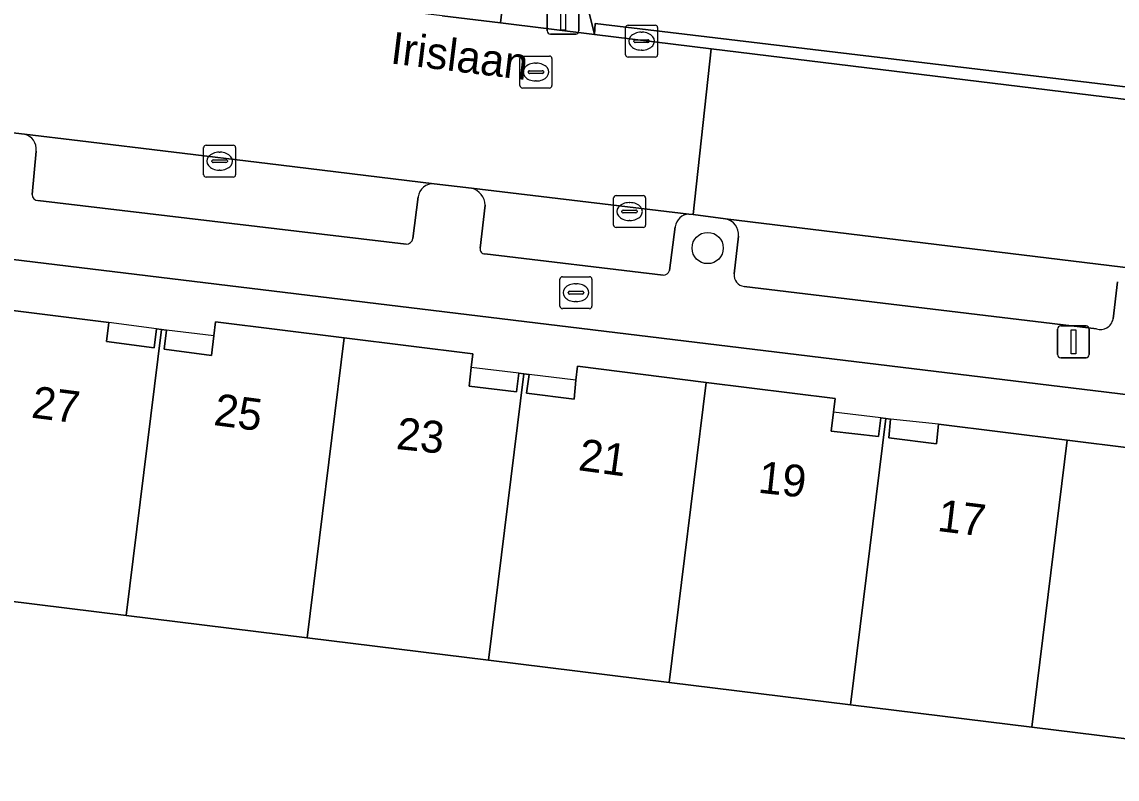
# Model space of a CAD drawing. Extents: x 161692 to 162379, y 380760 to 381678.
# Drawn here: x 162171.53 to 162205.86, y 381502.15 to 381525.86 of the extents above; entities that cross this region are included whole.
import ezdxf

# ---------------------------------------------------------------- set-up
doc = ezdxf.new("R2010")
doc.units = 0
for name, color, linetype in [('IMGEO_Boom', 7, 'Continuous'), ('IMGEO_Brandkraan', 7, 'Continuous'), ('IMGEO_Erf', 7, 'Continuous'), ('IMGEO_Groenvoorziening', 7, 'Continuous'), ('IMGEO_Kolk', 7, 'Continuous'), ('IMGEO_Lichtmast', 7, 'Continuous'), ('IMGEO_Openbare_ruimte_label', 7, 'Continuous'), ('IMGEO_Pand', 7, 'Continuous'), ('IMGEO_Pand_nummerreeks', 7, 'Continuous'), ('IMGEO_Pand_overbouw', 7, 'Continuous'), ('IMGEO_Parkeervlak_open', 7, 'Continuous'), ('IMGEO_Rijbaan_lokaal_open', 7, 'Continuous'), ('IMGEO_Rioolput', 7, 'Continuous'), ('IMGEO_Voetpad_open', 7, 'Continuous')]:
    doc.layers.add(name, color=color, linetype=linetype)

msp = doc.modelspace()

# ---------------------------------------------------------------- linework, layer by layer
at = {"layer": 'IMGEO_Boom'}
msp.add_circle((162193.024, 381518.778), 0.489, dxfattribs=at)
at = {"layer": 'IMGEO_Brandkraan'}
for p, q in [((162188.394, 381516.954), (162188.394, 381517.806)), ((162188.469, 381517.88), (162189.321, 381517.88)), ((162188.882, 381517.66), (162188.907, 381517.66)), ((162189.395, 381517.806), (162189.395, 381516.954)), ((162188.653, 381517.374), (162188.653, 381517.386)), ((162189.091, 381517.337), (162188.693, 381517.337)), ((162188.696, 381517.423), (162189.094, 381517.423)), ((162189.137, 381517.386), (162189.137, 381517.374)), ((162188.905, 381517.1), (162188.88, 381517.1)), ((162189.321, 381516.88), (162188.469, 381516.88))]:
    msp.add_line(p, q, dxfattribs=at)
for points in [[(162188.394, 381516.954), (162188.394, 381517.806)], [(162188.469, 381517.88), (162189.321, 381517.88)], [(162189.395, 381517.806), (162189.395, 381516.954)], [(162189.321, 381516.88), (162188.469, 381516.88)]]:
    msp.add_lwpolyline(points, dxfattribs=at)
for centre, radius, start, end in [((162188.471, 381517.804), 0.0765, 91.552, 178.448), ((162188.471, 381517.804), 0.0765, 91.552, 178.448), ((162189.319, 381517.804), 0.0765, 1.552, 88.448), ((162189.319, 381517.804), 0.0765, 1.552, 88.448), ((162188.693, 381517.383), 0.0403, 85.8775, 175.7526), ((162188.69, 381517.373), 0.0366, 178.938, 274.7102), ((162189.094, 381517.38), 0.043, 264.8664, 352.4533), ((162189.098, 381517.385), 0.0386, 1.7309, 96.639), ((162188.471, 381516.956), 0.0765, 181.552, 268.448), ((162188.471, 381516.956), 0.0765, 181.552, 268.448), ((162189.319, 381516.956), 0.0765, 271.552, 358.448), ((162189.319, 381516.956), 0.0765, 271.552, 358.448)]:
    msp.add_arc(centre, radius, start, end, dxfattribs=at)
for centre, major_axis, ratio, start_param, end_param in [((162188.881, 381517.38), (-0.387, 0.002), 0.722429, 4.712389, 7.853982), ((162188.906, 381517.38), (-0.39, 0.002), 0.717154, 1.570796, 4.712389)]:
    msp.add_ellipse(centre, major_axis=major_axis, ratio=ratio, start_param=start_param, end_param=end_param, dxfattribs=at)
at = {"layer": 'IMGEO_Erf'}
msp.add_lwpolyline([(162258.857, 381504.761), (162259.168, 381507.762), (162159.019, 381519.9), (162158.982, 381519.974), (162147.825, 381521.413), (162147.501, 381521.45), (162142.857, 381483.773), (162141.011, 381468.8), (162141.688, 381468.725), (162252.73, 381455.108), (162255.72, 381479.239), (162256.283, 381483.581)], close=True, dxfattribs=at)
for points in [[(162170.227, 381516.943), (162174.253, 381516.447), (162174.18, 381515.848), (162175.669, 381515.654), (162175.746, 381516.243), (162175.904, 381516.223), (162176.062, 381516.202), (162175.985, 381515.607), (162177.473, 381515.414), (162177.545, 381516.024), (162177.598, 381516.472), (162181.632, 381515.969), (162185.665, 381515.466), (162185.614, 381515.04), (162185.544, 381514.456), (162187.034, 381514.278), (162187.103, 381514.862), (162187.263, 381514.841), (162187.423, 381514.821), (162187.348, 381514.234), (162188.836, 381514.044), (162188.896, 381514.644), (162188.939, 381515.074), (162192.979, 381514.571), (162197.018, 381514.069), (162196.964, 381513.635), (162196.891, 381513.047), (162198.375, 381512.88), (162198.452, 381513.457), (162198.606, 381513.437), (162198.759, 381513.417), (162198.704, 381512.831), (162200.193, 381512.645), (162200.256, 381513.265), (162204.291, 381512.764), (162208.326, 381512.264)], [(162208.866, 381503.07), (162203.183, 381503.771), (162197.501, 381504.471), (162191.82, 381505.171), (162186.158, 381505.869), (162180.474, 381506.57), (162174.801, 381507.27), (162169.121, 381507.97)]]:
    msp.add_lwpolyline(points, dxfattribs=at)
at = {"layer": 'IMGEO_Groenvoorziening'}
for points in [[(162190.371, 381532.793), (162189.474, 381532.901), (162187.401, 381533.166), (162186.529, 381525.829), (162189.48, 381525.468), (162188.867, 381527.912), (162189.177, 381530.086)], [(162218.243, 381529.365), (162208.451, 381530.627), (162190.371, 381532.793), (162189.177, 381530.086), (162188.867, 381527.912), (162189.48, 381525.468), (162189.494, 381525.811), (162214.607, 381522.818), (162214.568, 381522.405), (162215.746, 381522.261), (162217.992, 381526.539)], [(162189.494, 381525.811), (162189.48, 381525.468), (162193.138, 381525.022), (162208.117, 381523.192), (162214.568, 381522.405), (162214.607, 381522.818)]]:
    msp.add_lwpolyline(points, close=True, dxfattribs=at)
at = {"layer": 'IMGEO_Kolk'}
for p, q in [((162190.452, 381524.832), (162190.452, 381525.684)), ((162190.527, 381525.758), (162191.379, 381525.758)), ((162190.94, 381525.538), (162190.965, 381525.538)), ((162191.453, 381525.684), (162191.453, 381524.832)), ((162190.711, 381525.252), (162190.711, 381525.264)), ((162191.149, 381525.215), (162190.751, 381525.215)), ((162190.754, 381525.301), (162191.152, 381525.301)), ((162191.195, 381525.264), (162191.195, 381525.252)), ((162190.963, 381524.978), (162190.938, 381524.978)), ((162191.379, 381524.758), (162190.527, 381524.758)), ((162177.225, 381521.073), (162177.225, 381521.925)), ((162177.3, 381521.999), (162178.152, 381521.999)), ((162177.713, 381521.779), (162177.738, 381521.779)), ((162178.226, 381521.925), (162178.226, 381521.073)), ((162177.484, 381521.493), (162177.484, 381521.505)), ((162177.922, 381521.456), (162177.524, 381521.456)), ((162177.527, 381521.542), (162177.925, 381521.542)), ((162177.968, 381521.505), (162177.968, 381521.493)), ((162177.736, 381521.219), (162177.711, 381521.219)), ((162178.152, 381520.999), (162177.3, 381520.999)), ((162190.075, 381519.496), (162190.075, 381520.348)), ((162190.15, 381520.422), (162191.002, 381520.422)), ((162191.076, 381520.348), (162191.076, 381519.496)), ((162190.563, 381520.202), (162190.588, 381520.202)), ((162190.334, 381519.916), (162190.334, 381519.928)), ((162190.772, 381519.879), (162190.374, 381519.879)), ((162190.377, 381519.965), (162190.775, 381519.965)), ((162190.818, 381519.928), (162190.818, 381519.916)), ((162191.002, 381519.422), (162190.15, 381519.422)), ((162190.586, 381519.642), (162190.561, 381519.642))]:
    msp.add_line(p, q, dxfattribs=at)
for points in [[(162190.452, 381524.832), (162190.452, 381525.684)], [(162190.527, 381525.758), (162191.379, 381525.758)], [(162191.453, 381525.684), (162191.453, 381524.832)], [(162191.379, 381524.758), (162190.527, 381524.758)], [(162177.225, 381521.073), (162177.225, 381521.925)], [(162177.3, 381521.999), (162178.152, 381521.999)], [(162178.226, 381521.925), (162178.226, 381521.073)], [(162178.152, 381520.999), (162177.3, 381520.999)], [(162190.075, 381519.496), (162190.075, 381520.348)], [(162190.15, 381520.422), (162191.002, 381520.422)], [(162191.076, 381520.348), (162191.076, 381519.496)], [(162191.002, 381519.422), (162190.15, 381519.422)]]:
    msp.add_lwpolyline(points, dxfattribs=at)
for centre, radius, start, end in [((162190.529, 381525.682), 0.0765, 91.552, 178.448), ((162190.529, 381525.682), 0.0765, 91.552, 178.448), ((162191.377, 381525.682), 0.0765, 1.552, 88.448), ((162191.377, 381525.682), 0.0765, 1.552, 88.448), ((162190.751, 381525.261), 0.0403, 85.8775, 175.7526), ((162190.748, 381525.251), 0.0366, 178.938, 274.7102), ((162191.152, 381525.258), 0.043, 264.8664, 352.4533), ((162191.156, 381525.263), 0.0386, 1.7309, 96.639), ((162190.529, 381524.834), 0.0765, 181.552, 268.448), ((162190.529, 381524.834), 0.0765, 181.552, 268.448), ((162191.377, 381524.834), 0.0765, 271.552, 358.448), ((162191.377, 381524.834), 0.0765, 271.552, 358.448), ((162177.302, 381521.923), 0.0765, 91.552, 178.448), ((162177.302, 381521.923), 0.0765, 91.552, 178.448), ((162178.15, 381521.923), 0.0765, 1.552, 88.448), ((162178.15, 381521.923), 0.0765, 1.552, 88.448), ((162177.524, 381521.502), 0.0403, 85.8775, 175.7526), ((162177.521, 381521.492), 0.0366, 178.938, 274.7102), ((162177.925, 381521.499), 0.043, 264.8664, 352.4533), ((162177.929, 381521.504), 0.0386, 1.7309, 96.639), ((162177.302, 381521.075), 0.0765, 181.552, 268.448), ((162177.302, 381521.075), 0.0765, 181.552, 268.448), ((162178.15, 381521.075), 0.0765, 271.552, 358.448), ((162178.15, 381521.075), 0.0765, 271.552, 358.448), ((162190.152, 381520.346), 0.0765, 91.552, 178.448), ((162190.152, 381520.346), 0.0765, 91.552, 178.448), ((162191, 381520.346), 0.0765, 1.552, 88.448), ((162191, 381520.346), 0.0765, 1.552, 88.448), ((162190.374, 381519.925), 0.0403, 85.8775, 175.7526), ((162190.371, 381519.915), 0.0366, 178.938, 274.7102), ((162190.775, 381519.922), 0.043, 264.8664, 352.4533), ((162190.779, 381519.927), 0.0386, 1.7309, 96.639), ((162190.152, 381519.498), 0.0765, 181.552, 268.448), ((162190.152, 381519.498), 0.0765, 181.552, 268.448), ((162191, 381519.498), 0.0765, 271.552, 358.448), ((162191, 381519.498), 0.0765, 271.552, 358.448)]:
    msp.add_arc(centre, radius, start, end, dxfattribs=at)
for centre, major_axis, ratio, start_param, end_param in [((162190.939, 381525.258), (-0.387, 0.002), 0.722429, 4.712389, 7.853982), ((162190.964, 381525.258), (-0.39, 0.002), 0.717154, 1.570796, 4.712389), ((162177.712, 381521.499), (-0.387, 0.002), 0.722429, 4.712389, 7.853982), ((162177.737, 381521.499), (-0.39, 0.002), 0.717154, 1.570796, 4.712389), ((162190.562, 381519.922), (-0.387, 0.002), 0.722429, 4.712389, 7.853982), ((162190.587, 381519.922), (-0.39, 0.002), 0.717154, 1.570796, 4.712389)]:
    msp.add_ellipse(centre, major_axis=major_axis, ratio=ratio, start_param=start_param, end_param=end_param, dxfattribs=at)
at = {"layer": 'IMGEO_Lichtmast'}
for p, q in [((162187.997, 381525.578), (162187.997, 381526.378)), ((162187.997, 381526.378), (162187.997, 381525.578)), ((162188.987, 381526.378), (162188.987, 381525.578)), ((162188.987, 381525.578), (162188.987, 381526.378)), ((162188.887, 381525.478), (162188.097, 381525.478)), ((162188.097, 381525.478), (162188.887, 381525.478)), ((162203.992, 381515.441), (162203.992, 381516.241)), ((162203.992, 381516.241), (162203.992, 381515.441)), ((162204.092, 381516.341), (162204.882, 381516.341)), ((162204.882, 381516.341), (162204.092, 381516.341)), ((162204.982, 381516.241), (162204.982, 381515.441)), ((162204.982, 381515.441), (162204.982, 381516.241)), ((162204.882, 381515.341), (162204.092, 381515.341)), ((162204.092, 381515.341), (162204.882, 381515.341))]:
    msp.add_line(p, q, dxfattribs=at)
for points in [[(162188.417, 381526.353), (162188.567, 381526.353), (162188.567, 381525.603), (162188.417, 381525.603), (162188.417, 381526.353)], [(162204.412, 381516.216), (162204.562, 381516.216), (162204.562, 381515.466), (162204.412, 381515.466), (162204.412, 381516.216)]]:
    msp.add_lwpolyline(points, dxfattribs=at)
for centre, start, end in [((162188.097, 381525.578), 180, 270), ((162188.097, 381525.578), 180, 270), ((162188.887, 381525.578), 270, 0), ((162188.887, 381525.578), 270, 0), ((162204.092, 381516.241), 90, 180), ((162204.092, 381516.241), 90, 180), ((162204.882, 381516.241), 0, 90), ((162204.882, 381516.241), 360, 90), ((162204.092, 381515.441), 180, 270), ((162204.092, 381515.441), 180, 270), ((162204.882, 381515.441), 270, 0), ((162204.882, 381515.441), 270, 0)]:
    msp.add_arc(centre, 0.1, start, end, dxfattribs=at)
at = {"layer": 'IMGEO_Pand'}
for points in [[(162175.904, 381516.223), (162175.746, 381516.243), (162175.669, 381515.654), (162174.18, 381515.848), (162174.253, 381516.447), (162170.227, 381516.943), (162169.121, 381507.97), (162174.801, 381507.27)], [(162180.474, 381506.57), (162181.632, 381515.969), (162177.598, 381516.472), (162177.545, 381516.024), (162177.473, 381515.414), (162175.985, 381515.607), (162176.062, 381516.202), (162175.904, 381516.223), (162174.801, 381507.27)], [(162186.158, 381505.869), (162187.263, 381514.841), (162187.103, 381514.862), (162187.034, 381514.278), (162185.544, 381514.456), (162185.614, 381515.04), (162185.665, 381515.466), (162181.632, 381515.969), (162180.474, 381506.57)], [(162192.979, 381514.571), (162188.939, 381515.074), (162188.896, 381514.644), (162188.836, 381514.044), (162187.348, 381514.234), (162187.423, 381514.821), (162187.263, 381514.841), (162186.158, 381505.869), (162191.82, 381505.171)], [(162192.979, 381514.571), (162191.82, 381505.171), (162197.501, 381504.471), (162198.606, 381513.437), (162198.452, 381513.457), (162198.375, 381512.88), (162196.891, 381513.047), (162196.964, 381513.635), (162197.018, 381514.069)], [(162204.291, 381512.764), (162200.256, 381513.265), (162200.193, 381512.645), (162198.704, 381512.831), (162198.759, 381513.417), (162198.606, 381513.437), (162197.501, 381504.471), (162203.183, 381503.771)], [(162203.183, 381503.771), (162208.866, 381503.07), (162209.975, 381512.07), (162209.811, 381512.091), (162209.744, 381511.495), (162208.253, 381511.668), (162208.326, 381512.264), (162204.291, 381512.764)]]:
    msp.add_lwpolyline(points, close=True, dxfattribs=at)
at = {"layer": 'IMGEO_Pand_overbouw'}
for points in [[(162175.746, 381516.243), (162174.253, 381516.447), (162174.18, 381515.848), (162175.669, 381515.654)], [(162176.062, 381516.202), (162175.985, 381515.607), (162177.473, 381515.414), (162177.545, 381516.024)], [(162187.103, 381514.862), (162185.614, 381515.04), (162185.544, 381514.456), (162187.034, 381514.278)], [(162188.896, 381514.644), (162187.423, 381514.821), (162187.348, 381514.234), (162188.836, 381514.044)], [(162196.964, 381513.635), (162196.891, 381513.047), (162198.375, 381512.88), (162198.452, 381513.457)], [(162200.256, 381513.265), (162198.759, 381513.417), (162198.704, 381512.831), (162200.193, 381512.645)]]:
    msp.add_lwpolyline(points, close=True, dxfattribs=at)
at = {"layer": 'IMGEO_Parkeervlak_open'}
for points in [[(162184.451, 381520.794), (162179.221, 381521.424), (162173.355, 381522.131), (162171.605, 381522.342)], [(162171.975, 381521.816), (162171.85, 381520.455)], [(162183.782, 381519.075), (162183.945, 381520.38)], [(162192.438, 381519.842), (162185.623, 381520.652)], [(162172.032, 381520.265), (162183.576, 381518.904)], [(162186.05, 381520.119), (162185.892, 381518.777)], [(162206.383, 381518.134), (162193.582, 381519.691)], [(162191.829, 381518.071), (162192.005, 381519.447)], [(162193.985, 381519.145), (162193.856, 381517.97)], [(162186.041, 381518.595), (162191.633, 381517.928)], [(162205.733, 381516.556), (162205.872, 381517.724)], [(162194.168, 381517.575), (162205.206, 381516.246)]]:
    msp.add_lwpolyline(points, dxfattribs=at)
for centre, radius, start, end in [((162171.511, 381521.883), 0.469, 351.8189, 78.4279), ((162184.427, 381520.307), 0.487, 87.1389, 171.4399), ((162172.037, 381520.452), 0.187, 179.073, 268.463), ((162185.48, 381520.1), 0.57, 1.9136, 75.4847), ((162192.452, 381519.391), 0.451, 91.8313, 172.9133), ((162193.499, 381519.208), 0.49, 352.585, 80.2767), ((162183.586, 381519.102), 0.198, 267.1681, 352.2238), ((162186.046, 381518.751), 0.156, 170.3016, 268.3115), ((162191.608, 381518.169), 0.242, 276.0248, 336.2036), ((162194.212, 381517.93), 0.358, 173.6573, 262.9512), ((162205.331, 381516.637), 0.41, 252.3038, 348.6273)]:
    msp.add_arc(centre, radius, start, end, dxfattribs=at)
at = {"layer": 'IMGEO_Rijbaan_lokaal_open'}
for points in [[(162193.138, 381525.022), (162189.48, 381525.468), (162186.529, 381525.829), (162184.705, 381526.051), (162180.51, 381526.564), (162178.541, 381526.804), (162175.45, 381527.174), (162165.159, 381528.405), (162152.762, 381529.919), (162150.111, 381530.241), (162149.468, 381525.043), (162149.56, 381525.032), (162156.386, 381524.185), (162157.576, 381524.067), (162170.422, 381522.485), (162171.605, 381522.342), (162173.355, 381522.131), (162179.221, 381521.424), (162184.451, 381520.794), (162185.623, 381520.652), (162192.438, 381519.842), (162192.571, 381519.826)], [(162208.117, 381523.192), (162193.138, 381525.022), (162192.571, 381519.826), (162193.582, 381519.691), (162206.383, 381518.134), (162207.447, 381517.989)]]:
    msp.add_lwpolyline(points, close=True, dxfattribs=at)
at = {"layer": 'IMGEO_Rioolput'}
for p, q in [((162187.14, 381523.864), (162187.14, 381524.716)), ((162187.215, 381524.79), (162188.067, 381524.79)), ((162187.628, 381524.57), (162187.653, 381524.57)), ((162188.141, 381524.716), (162188.141, 381523.864)), ((162187.399, 381524.284), (162187.399, 381524.296)), ((162187.837, 381524.247), (162187.439, 381524.247)), ((162187.442, 381524.333), (162187.84, 381524.333)), ((162187.883, 381524.296), (162187.883, 381524.284)), ((162188.067, 381523.79), (162187.215, 381523.79)), ((162187.651, 381524.01), (162187.626, 381524.01))]:
    msp.add_line(p, q, dxfattribs=at)
for points in [[(162187.14, 381523.864), (162187.14, 381524.716)], [(162187.215, 381524.79), (162188.067, 381524.79)], [(162188.141, 381524.716), (162188.141, 381523.864)], [(162188.067, 381523.79), (162187.215, 381523.79)]]:
    msp.add_lwpolyline(points, dxfattribs=at)
for centre, radius, start, end in [((162187.217, 381524.714), 0.0765, 91.552, 178.448), ((162187.217, 381524.714), 0.0765, 91.552, 178.448), ((162188.065, 381524.714), 0.0765, 1.552, 88.448), ((162188.065, 381524.714), 0.0765, 1.552, 88.448), ((162187.439, 381524.293), 0.0403, 85.8775, 175.7526), ((162187.436, 381524.283), 0.0366, 178.938, 274.7102), ((162187.84, 381524.29), 0.043, 264.8664, 352.4533), ((162187.844, 381524.295), 0.0386, 1.7309, 96.639), ((162187.217, 381523.866), 0.0765, 181.552, 268.448), ((162187.217, 381523.866), 0.0765, 181.552, 268.448), ((162188.065, 381523.866), 0.0765, 271.552, 358.448), ((162188.065, 381523.866), 0.0765, 271.552, 358.448)]:
    msp.add_arc(centre, radius, start, end, dxfattribs=at)
for centre, major_axis, ratio, start_param, end_param in [((162187.627, 381524.29), (-0.387, 0.002), 0.722429, 4.712389, 7.853982), ((162187.652, 381524.29), (-0.39, 0.002), 0.717154, 1.570796, 4.712389)]:
    msp.add_ellipse(centre, major_axis=major_axis, ratio=ratio, start_param=start_param, end_param=end_param, dxfattribs=at)
at = {"layer": 'IMGEO_Voetpad_open'}
for points in [[(162184.705, 381526.051), (162186.529, 381525.829), (162187.401, 381533.166)], [(162149.726, 381523.031), (162149.522, 381522.907), (162141.385, 381523.809), (162141.08, 381522.177), (162143.467, 381521.907), (162147.501, 381521.45), (162147.825, 381521.413), (162158.982, 381519.974), (162159.019, 381519.9), (162259.168, 381507.762), (162258.857, 381504.761), (162260.656, 381504.015), (162260.663, 381504.083)], [(162171.605, 381522.342), (162170.422, 381522.485)], [(162171.85, 381520.455), (162171.975, 381521.816)], [(162185.623, 381520.652), (162184.451, 381520.794)], [(162183.945, 381520.38), (162183.782, 381519.075)], [(162183.576, 381518.904), (162172.032, 381520.265)], [(162185.892, 381518.777), (162186.05, 381520.119)], [(162193.582, 381519.691), (162192.571, 381519.826), (162192.438, 381519.842)], [(162192.005, 381519.447), (162191.829, 381518.071)], [(162193.856, 381517.97), (162193.985, 381519.145)], [(162191.633, 381517.928), (162186.041, 381518.595)], [(162205.872, 381517.724), (162205.733, 381516.556)], [(162205.206, 381516.246), (162194.168, 381517.575)]]:
    msp.add_lwpolyline(points, dxfattribs=at)
for centre, radius, start, end in [((162171.511, 381521.883), 0.469, 351.8189, 78.4279), ((162184.427, 381520.307), 0.487, 87.1389, 171.4399), ((162172.037, 381520.452), 0.187, 179.073, 268.463), ((162185.48, 381520.1), 0.57, 1.9136, 75.4847), ((162192.452, 381519.391), 0.451, 91.8313, 172.9133), ((162193.499, 381519.208), 0.49, 352.585, 80.2767), ((162183.586, 381519.102), 0.198, 267.1681, 352.2238), ((162186.046, 381518.751), 0.156, 170.3016, 268.3115), ((162191.608, 381518.169), 0.242, 276.0248, 336.2036), ((162194.212, 381517.93), 0.358, 173.6573, 262.9512), ((162205.331, 381516.637), 0.41, 252.3038, 348.6273)]:
    msp.add_arc(centre, radius, start, end, dxfattribs=at)

# ---------------------------------------------------------------- texts
at = {"layer": 'IMGEO_Openbare_ruimte_label'}
msp.add_text('Irislaan', height=1, rotation=352.9957, dxfattribs=at).set_placement((162183.052, 381524.564))
at = {"layer": 'IMGEO_Pand_nummerreeks'}
for s, rotation, p in [('27', 352.8461, (162171.797, 381513.47)), ('25', 352.474, (162177.512, 381513.238)), ('23', 354.0468, (162183.234, 381512.488)), ('21', 352.2722, (162188.939, 381511.824)), ('19', 353.8516, (162194.576, 381511.118)), ('17', 353.0345, (162200.194, 381509.92))]:
    msp.add_text(s, height=1, rotation=rotation, dxfattribs=at).set_placement(p)

doc.saveas('drawing.dxf')
